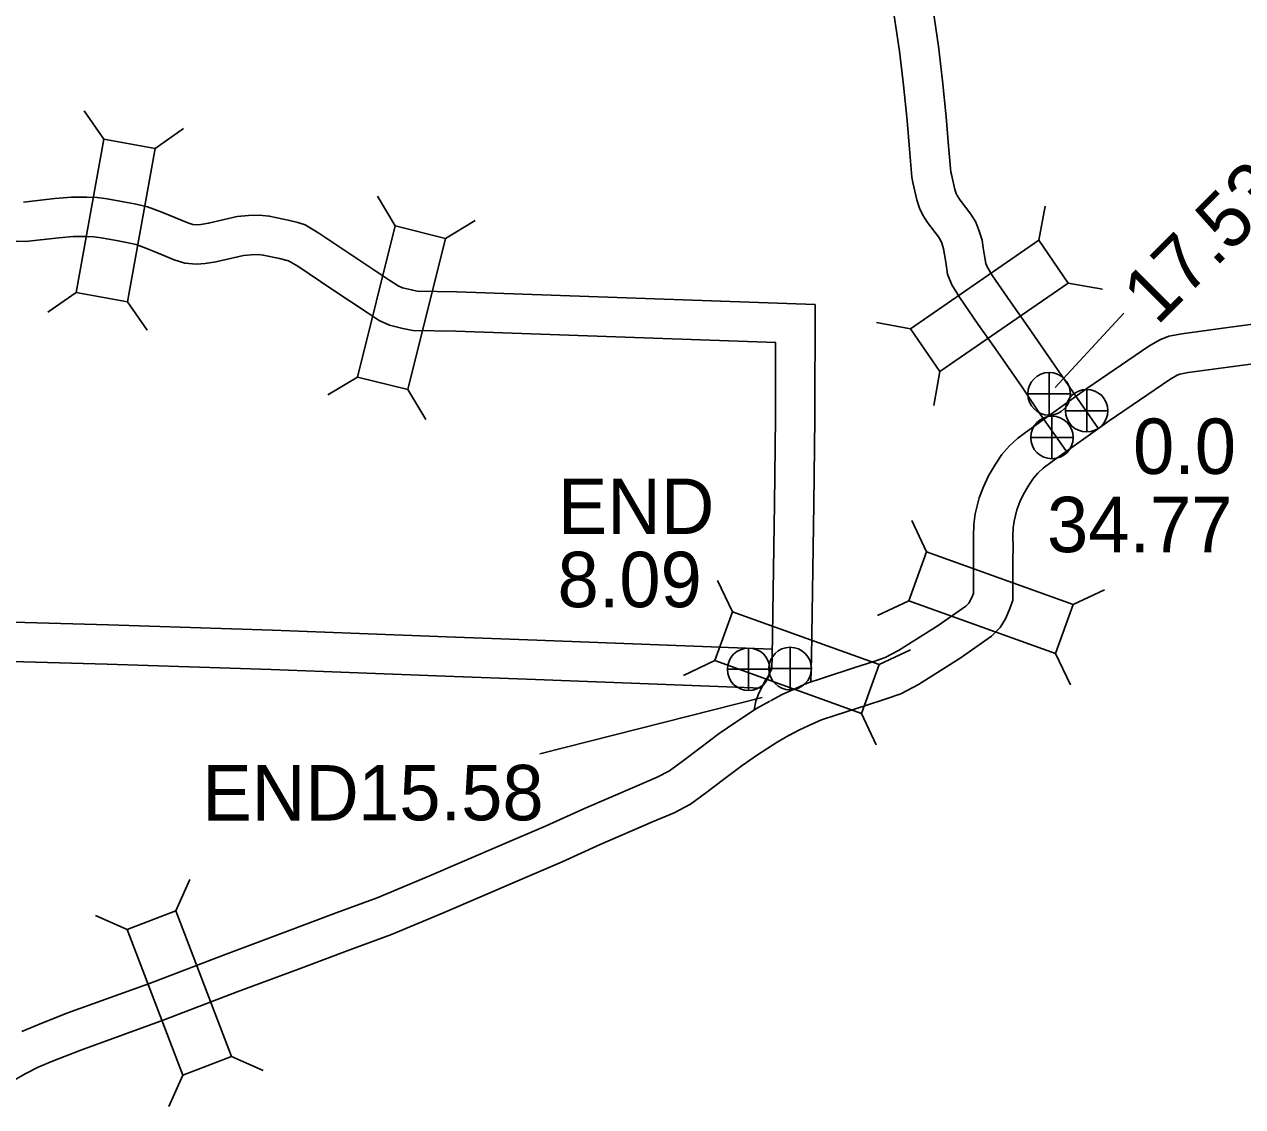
# Model space of a CAD drawing. Extents: x -939622 to -934245, y 1383184 to 1385301.
# Drawn here: x -936379.35 to -936351.49, y 1384131.2 to 1384155.95 of the extents above; entities that cross this region are included whole.
import ezdxf

# ---------------------------------------------------------------- set-up
doc = ezdxf.new("R2010")
doc.units = 0
for name, color, linetype in [('10', 7, 'Continuous'), ('15', 7, 'Continuous'), ('20', 7, 'Continuous'), ('25', 7, 'Continuous'), ('26', 7, 'Continuous')]:
    doc.layers.add(name, color=color, linetype=linetype)

msp = doc.modelspace()

# ---------------------------------------------------------------- linework, layer by layer
at = {"layer": '10'}
for points in [[(-936358.637, 1384156.749), (-936358.449, 1384155.453), (-936358.356, 1384154.661), (-936358.269, 1384153.837), (-936358.214, 1384153.173), (-936358.161, 1384152.574), (-936358.151, 1384152.514), (-936358.07, 1384152.177), (-936358.042, 1384152.085), (-936358.017, 1384152.034), (-936357.953, 1384151.934), (-936357.708, 1384151.607), (-936357.593, 1384151.427), (-936357.521, 1384151.244), (-936357.451, 1384151.013), (-936357.424, 1384150.837), (-936357.392, 1384150.658), (-936357.367, 1384150.482), (-936357.335, 1384150.405), (-936357.21, 1384150.2), (-936356.799, 1384149.604), (-936356.404, 1384149.043), (-936355.793, 1384148.159), (-936355.377, 1384147.543), (-936354.803, 1384146.721)], [(-936359.527, 1384156.614), (-936359.341, 1384155.336), (-936359.25, 1384154.562), (-936359.165, 1384153.753), (-936359.111, 1384153.097), (-936359.055, 1384152.459), (-936359.033, 1384152.333), (-936358.939, 1384151.939), (-936358.88, 1384151.75), (-936358.802, 1384151.591), (-936358.694, 1384151.422), (-936358.448, 1384151.093), (-936358.399, 1384151.016), (-936358.372, 1384150.948), (-936358.331, 1384150.814), (-936358.312, 1384150.69), (-936358.281, 1384150.515), (-936358.242, 1384150.241), (-936358.139, 1384149.995), (-936357.965, 1384149.71), (-936357.537, 1384149.089), (-936357.142, 1384148.528), (-936356.536, 1384147.652), (-936356.119, 1384147.033), (-936355.537, 1384146.201)], [(-936361.268, 1384149.543), (-936369.459, 1384149.832), (-936370.364, 1384149.849), (-936370.498, 1384149.876), (-936370.706, 1384149.928), (-936370.802, 1384149.971), (-936370.99, 1384150.095), (-936371.817, 1384150.645), (-936372.614, 1384151.179), (-936372.929, 1384151.367), (-936373.092, 1384151.421), (-936373.318, 1384151.473), (-936373.749, 1384151.566), (-936373.977, 1384151.587), (-936374.223, 1384151.578), (-936374.481, 1384151.554), (-936375.137, 1384151.404), (-936375.316, 1384151.377), (-936375.409, 1384151.37), (-936375.5, 1384151.377), (-936375.609, 1384151.413), (-936376.04, 1384151.586), (-936376.244, 1384151.67), (-936376.535, 1384151.781), (-936376.832, 1384151.848), (-936377.082, 1384151.892), (-936377.456, 1384151.96), (-936377.681, 1384151.989), (-936377.917, 1384152), (-936378.274, 1384152), (-936378.653, 1384151.967), (-936379.369, 1384151.888)], [(-936362.167, 1384148.674), (-936369.483, 1384148.932), (-936370.463, 1384148.951), (-936370.696, 1384148.998), (-936371, 1384149.074), (-936371.235, 1384149.178), (-936371.487, 1384149.345), (-936372.316, 1384149.897), (-936373.096, 1384150.418), (-936373.306, 1384150.544), (-936373.336, 1384150.554), (-936373.513, 1384150.595), (-936373.887, 1384150.675), (-936374.002, 1384150.686), (-936374.164, 1384150.679), (-936374.338, 1384150.663), (-936374.969, 1384150.519), (-936375.216, 1384150.481), (-936375.41, 1384150.467), (-936375.679, 1384150.487), (-936375.92, 1384150.568), (-936376.38, 1384150.753), (-936376.575, 1384150.833), (-936376.795, 1384150.917), (-936377.01, 1384150.965), (-936377.241, 1384151.006), (-936377.594, 1384151.07), (-936377.76, 1384151.091), (-936377.938, 1384151.1), (-936378.235, 1384151.1), (-936378.564, 1384151.072), (-936379.323, 1384150.987), (-936379.538, 1384150.989)], [(-936361.268, 1384149.543), (-936361.274, 1384146.938), (-936361.299, 1384144.976), (-936361.351, 1384141.485), (-936361.363, 1384140.91)], [(-936362.17, 1384148.674), (-936362.174, 1384146.945), (-936362.199, 1384144.988), (-936362.251, 1384141.502), (-936362.257, 1384141.215)], [(-936362.249, 1384141.661), (-936367.631, 1384141.867), (-936369.693, 1384141.94), (-936373.674, 1384142.092), (-936377.425, 1384142.219), (-936385.35, 1384142.441), (-936388.302, 1384142.531)], [(-936362.495, 1384140.769), (-936367.664, 1384140.968), (-936369.726, 1384141.041), (-936373.706, 1384141.193), (-936377.453, 1384141.319), (-936385.376, 1384141.541), (-936388.427, 1384141.634)], [(-936362.257, 1384141.215), (-936362.341, 1384141.036), (-936362.402, 1384140.949)], [(-936362.516, 1384140.727), (-936362.402, 1384140.949)], [(-936362.519, 1384140.721), (-936362.552, 1384140.656), (-936362.625, 1384140.474), (-936362.662, 1384140.271)]]:
    msp.add_lwpolyline(points, dxfattribs=at)
at = {"layer": '15'}
for points in [[(-936351.145, 1384149.109), (-936351.831, 1384149.018), (-936352.88, 1384148.874), (-936353.177, 1384148.819), (-936353.386, 1384148.735), (-936353.633, 1384148.591), (-936355.058, 1384147.619), (-936356.375, 1384146.68), (-936356.63, 1384146.489), (-936356.821, 1384146.312), (-936356.995, 1384146.114), (-936357.14, 1384145.889), (-936357.301, 1384145.628), (-936357.415, 1384145.375), (-936357.514, 1384145.118), (-936357.605, 1384144.755), (-936357.636, 1384144.514), (-936357.647, 1384144.243), (-936357.642, 1384143.989), (-936357.648, 1384143.724), (-936357.648, 1384143.466), (-936357.646, 1384142.967), (-936357.647, 1384142.936), (-936357.662, 1384142.892), (-936357.714, 1384142.777), (-936357.752, 1384142.715), (-936357.821, 1384142.644), (-936358.45, 1384142.202), (-936359.357, 1384141.628), (-936359.664, 1384141.466), (-936359.923, 1384141.38), (-936360.383, 1384141.231), (-936361.076, 1384141.007), (-936361.449, 1384140.882), (-936361.799, 1384140.724), (-936362.024, 1384140.62), (-936362.29, 1384140.48)], [(-936351.025, 1384148.218), (-936351.71, 1384148.126), (-936352.737, 1384147.985), (-936352.924, 1384147.951), (-936352.99, 1384147.924), (-936353.153, 1384147.829), (-936354.543, 1384146.88), (-936355.844, 1384145.953), (-936356.053, 1384145.797), (-936356.176, 1384145.683), (-936356.275, 1384145.571), (-936356.378, 1384145.409), (-936356.505, 1384145.204), (-936356.585, 1384145.029), (-936356.655, 1384144.846), (-936356.719, 1384144.588), (-936356.739, 1384144.438), (-936356.747, 1384144.234), (-936356.741, 1384143.989), (-936356.748, 1384143.713), (-936356.748, 1384143.467), (-936356.746, 1384142.962), (-936356.749, 1384142.771), (-936356.827, 1384142.555), (-936356.916, 1384142.356), (-936357.037, 1384142.159), (-936357.235, 1384141.956), (-936357.95, 1384141.453), (-936358.906, 1384140.848), (-936359.309, 1384140.636), (-936359.642, 1384140.525), (-936360.107, 1384140.375), (-936360.794, 1384140.153), (-936361.12, 1384140.043), (-936361.425, 1384139.905), (-936361.624, 1384139.813), (-936361.871, 1384139.683)], [(-936362.302, 1384140.473), (-936362.607, 1384140.301), (-936363.084, 1384139.988), (-936363.465, 1384139.729), (-936363.901, 1384139.395), (-936364.28, 1384139.114), (-936364.597, 1384138.879), (-936364.878, 1384138.732), (-936365.338, 1384138.535), (-936366.544, 1384138.014), (-936367.416, 1384137.618), (-936368.472, 1384137.165), (-936370.099, 1384136.468), (-936371.281, 1384135.973), (-936372.221, 1384135.625), (-936373.394, 1384135.186), (-936374.797, 1384134.661), (-936376.49, 1384134.015), (-936378.381, 1384133.331), (-936379.04, 1384133.066), (-936379.409, 1384132.917)], [(-936361.859, 1384139.69), (-936362.138, 1384139.532), (-936362.585, 1384139.24), (-936362.937, 1384138.999), (-936363.359, 1384138.676), (-936363.743, 1384138.391), (-936364.118, 1384138.114), (-936364.493, 1384137.918), (-936364.983, 1384137.708), (-936366.18, 1384137.191), (-936367.052, 1384136.794), (-936368.118, 1384136.338), (-936369.748, 1384135.639), (-936370.951, 1384135.136), (-936371.907, 1384134.781), (-936373.078, 1384134.343), (-936374.479, 1384133.82), (-936376.177, 1384133.171), (-936378.06, 1384132.49), (-936378.703, 1384132.232), (-936379.034, 1384132.098), (-936379.314, 1384131.954), (-936379.652, 1384131.766)]]:
    msp.add_lwpolyline(points, dxfattribs=at)
at = {"layer": '20'}
for p, q in [((-936377.528, 1384153.326), (-936377.979, 1384153.977)), ((-936376.359, 1384153.115), (-936375.708, 1384153.567)), ((-936370.869, 1384151.342), (-936371.277, 1384152.02)), ((-936356.153, 1384151.014), (-936356.01, 1384151.792)), ((-936369.717, 1384151.054), (-936369.038, 1384151.462)), ((-936355.478, 1384150.035), (-936354.699, 1384149.892)), ((-936378.161, 1384149.819), (-936378.812, 1384149.367)), ((-936376.992, 1384149.608), (-936376.541, 1384148.957)), ((-936359.087, 1384148.991), (-936359.866, 1384149.134)), ((-936371.731, 1384147.883), (-936372.41, 1384147.475)), ((-936358.413, 1384148.013), (-936358.556, 1384147.234)), ((-936370.578, 1384147.596), (-936370.17, 1384146.917)), ((-936358.72, 1384143.887), (-936359.058, 1384144.603)), ((-936363.159, 1384142.516), (-936363.496, 1384143.232)), ((-936359.122, 1384142.769), (-936359.838, 1384142.431)), ((-936355.366, 1384142.681), (-936354.65, 1384143.019)), ((-936359.805, 1384141.31), (-936359.088, 1384141.647)), ((-936363.561, 1384141.398), (-936364.277, 1384141.06)), ((-936355.768, 1384141.563), (-936355.431, 1384140.847)), ((-936360.207, 1384140.192), (-936359.869, 1384139.475)), ((-936375.886, 1384135.671), (-936375.563, 1384136.394)), ((-936376.996, 1384135.247), (-936377.719, 1384135.571)), ((-936374.615, 1384132.342), (-936373.892, 1384132.019)), ((-936375.724, 1384131.918), (-936376.048, 1384131.195))]:
    msp.add_line(p, q, dxfattribs=at)
for points in [[(-936377.528, 1384153.326), (-936378.161, 1384149.819), (-936376.992, 1384149.608), (-936376.359, 1384153.115)], [(-936370.869, 1384151.342), (-936371.731, 1384147.883), (-936370.578, 1384147.596), (-936369.717, 1384151.054)], [(-936356.153, 1384151.014), (-936359.087, 1384148.991), (-936358.413, 1384148.013), (-936355.478, 1384150.035)], [(-936355.366, 1384142.681), (-936358.72, 1384143.887), (-936359.122, 1384142.769), (-936355.768, 1384141.563)], [(-936359.805, 1384141.31), (-936363.159, 1384142.516), (-936363.561, 1384141.398), (-936360.207, 1384140.192)], [(-936374.615, 1384132.342), (-936375.886, 1384135.671), (-936376.996, 1384135.247), (-936375.724, 1384131.918)]]:
    msp.add_lwpolyline(points, close=True, dxfattribs=at)
at = {"layer": '25'}
for p, q in [((-936355.775, 1384147.645), (-936354.209, 1384149.346)), ((-936367.564, 1384139.269), (-936362.476, 1384140.556))]:
    msp.add_line(p, q, dxfattribs=at)
at = {"layer": '26'}
for p, q in [((-936355.917, 1384147.013), (-936355.917, 1384147.988)), ((-936356.404, 1384147.501), (-936355.429, 1384147.501)), ((-936355.058, 1384146.628), (-936355.058, 1384147.603)), ((-936355.851, 1384146.015), (-936355.851, 1384146.99)), ((-936355.545, 1384147.115), (-936354.57, 1384147.115)), ((-936356.339, 1384146.503), (-936355.364, 1384146.503)), ((-936362.787, 1384140.712), (-936362.787, 1384141.687)), ((-936361.84, 1384140.727), (-936361.84, 1384141.702)), ((-936363.275, 1384141.199), (-936362.3, 1384141.199)), ((-936362.327, 1384141.215), (-936361.352, 1384141.215))]:
    msp.add_line(p, q, dxfattribs=at)
for centre in [(-936355.917, 1384147.501), (-936355.058, 1384147.115), (-936355.851, 1384146.503), (-936362.787, 1384141.199), (-936361.84, 1384141.215)]:
    msp.add_circle(centre, 0.487, dxfattribs=at)

# ---------------------------------------------------------------- texts
at = {"layer": '25'}
msp.add_text('17.53', height=1.2672, rotation=45, dxfattribs=at).set_placement((-936353.451, 1384149.042))
for s, p in [('0.0', (-936353.998, 1384145.668)), ('END', (-936367.149, 1384144.296)), ('34.77', (-936355.965, 1384143.878)), ('8.09', (-936367.157, 1384142.62)), ('END', (-936375.28, 1384137.74)), ('15.58', (-936371.716, 1384137.745))]:
    msp.add_text(s, height=1.2672, dxfattribs=at).set_placement(p)

doc.saveas('drawing.dxf')
